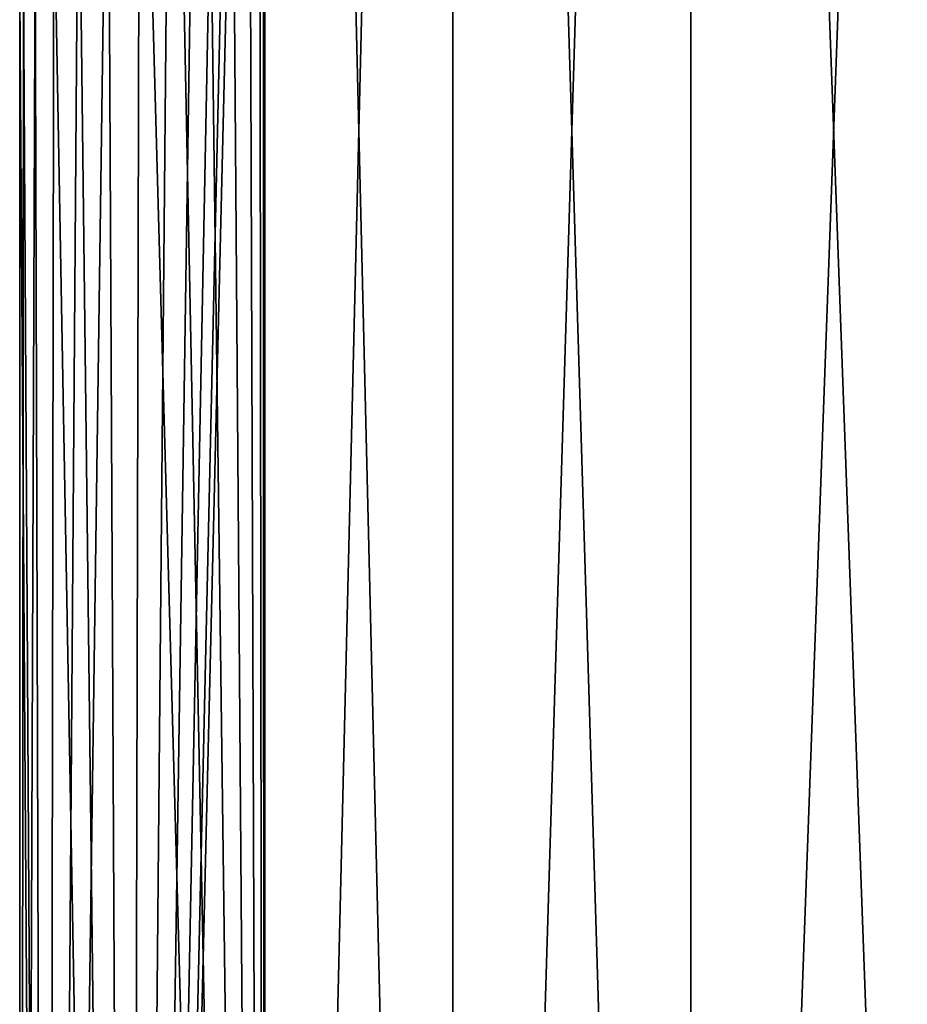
# Model space of a CAD drawing. Header units: metres. Extents: x -109 to 109, y -78 to 121.
# Tile 283 of 656: x -89.5 to -87.2, y 97.41 to 99.96. Entities that reach past the tile are written whole.
import ezdxf

# ---------------------------------------------------------------- set-up
doc = ezdxf.new("R2010")
doc.units = ezdxf.units.M
doc.layers.add('solid_508554_SW0001', color=7, linetype='CONTINUOUS')

msp = doc.modelspace()

# ---------------------------------------------------------------- linework, layer by layer
at = {"layer": 'solid_508554_SW0001'}
for points in [[(-88.863739, 109.825623, -27.982792), (-88.869316, 104.025627, -28), (-88.863731, 89.525627, -27.982769)], [(-88.863739, 109.825623, -36.017208), (-88.863731, 89.525627, -36.017231), (-88.869316, 104.025627, -36)], [(-88.863739, 109.825623, -27.982792), (-88.863731, 89.525627, -27.982769), (-88.376083, 89.525627, -26.712412)], [(-88.863739, 109.825623, -27.982792), (-88.376083, 89.525627, -26.712412), (-88.376091, 109.825623, -26.712421)], [(-88.376091, 109.825623, -37.287579), (-88.863731, 89.525627, -36.017231), (-88.863739, 109.825623, -36.017208)], [(-88.376091, 109.825623, -37.287579), (-88.376083, 89.525627, -37.28759), (-88.863731, 89.525627, -36.017231)], [(-88.376091, 109.825623, -26.712421), (-88.376083, 89.525627, -26.712412), (-87.758324, 89.525627, -25.499985)], [(-88.376091, 109.825623, -26.712421), (-87.758324, 89.525627, -25.499985), (-87.758316, 109.825623, -25.499985)], [(-87.758316, 109.825623, -38.500015), (-88.376083, 89.525627, -37.28759), (-88.376091, 109.825623, -37.287579)], [(-87.758316, 109.825623, -38.500015), (-87.758324, 89.525627, -38.500015), (-88.376083, 89.525627, -37.28759)], [(-87.758316, 109.825623, -25.499985), (-87.758324, 89.525627, -25.499985), (-87.017212, 89.525627, -24.358774)], [(-87.017204, 109.825623, -39.641228), (-87.017212, 89.525627, -39.641224), (-87.758324, 89.525627, -38.500015)], [(-87.017204, 109.825623, -39.641228), (-87.758324, 89.525627, -38.500015), (-87.758316, 109.825623, -38.500015)], [(-87.758316, 109.825623, -25.499985), (-87.017212, 89.525627, -24.358774), (-87.017204, 109.825623, -24.358772)], [(-88.879906, 103.513763, -28.032887), (-88.863731, 89.525627, -27.982769), (-88.869316, 104.025627, -28)], [(-88.869316, 104.025627, -36), (-88.863731, 89.525627, -36.017231), (-88.879906, 103.513763, -35.967113)], [(-88.879906, 103.513763, -35.967113), (-88.863731, 89.525627, -36.017231), (-89.215919, 89.525627, -34.702858)], [(-88.879906, 103.513763, -35.967113), (-89.215919, 89.525627, -34.702858), (-88.911133, 103.007668, -35.868301)], [(-88.911133, 103.007675, -28.131697), (-88.863731, 89.525627, -27.982769), (-88.879906, 103.513763, -28.032887)], [(-88.911133, 103.007668, -35.868301), (-89.215919, 89.525627, -34.702858), (-88.961327, 102.514091, -35.703415)], [(-88.961327, 102.514099, -28.296583), (-88.863731, 89.525627, -27.982769), (-88.911133, 103.007675, -28.131697)], [(-88.961327, 102.514091, -35.703415), (-89.215919, 89.525627, -34.702858), (-89.027458, 102.041382, -35.473152)], [(-89.027458, 102.041389, -28.526846), (-88.863731, 89.525627, -27.982769), (-88.961327, 102.514099, -28.296583)], [(-89.027458, 102.041382, -35.473152), (-89.215919, 89.525627, -34.702858), (-89.105034, 101.59935, -35.180126)], [(-89.105034, 101.599358, -28.819872), (-88.863731, 89.525627, -27.982769), (-89.027458, 102.041389, -28.526846)], [(-89.105034, 101.59935, -35.180126), (-89.215919, 89.525627, -34.702858), (-89.188416, 101.197914, -34.829144)], [(-89.188416, 101.197922, -29.170851), (-88.863731, 89.525627, -27.982769), (-89.105034, 101.599358, -28.819872)], [(-89.27124, 100.84687, -29.571934), (-89.215919, 89.525627, -29.297142), (-89.188416, 101.197922, -29.170851)], [(-89.188416, 101.197914, -34.829144), (-89.215919, 89.525627, -34.702858), (-89.27124, 100.846863, -34.428062)], [(-89.188416, 101.197922, -29.170851), (-89.215919, 89.525627, -29.297142), (-88.863731, 89.525627, -27.982769)], [(-89.27124, 100.846863, -34.428062), (-89.215919, 89.525627, -34.702858), (-89.428787, 89.525627, -33.358871)], [(-89.27124, 100.846863, -34.428062), (-89.428787, 89.525627, -33.358871), (-89.347313, 100.553818, -33.986588)], [(-89.347313, 100.553818, -30.013409), (-89.215919, 89.525627, -29.297142), (-89.27124, 100.84687, -29.571934)], [(-89.347313, 100.553818, -33.986588), (-89.428787, 89.525627, -33.358871), (-89.411507, 100.323318, -33.51424)], [(-89.411507, 100.323318, -30.485758), (-89.215919, 89.525627, -29.297142), (-89.347313, 100.553818, -30.013409)], [(-89.459892, 100.157967, -30.979614), (-89.428787, 89.525627, -30.641127), (-89.411507, 100.323318, -30.485758)], [(-89.411507, 100.323318, -33.51424), (-89.428787, 89.525627, -33.358871), (-89.459892, 100.157967, -33.020386)], [(-89.411507, 100.323318, -30.485758), (-89.428787, 89.525627, -30.641127), (-89.215919, 89.525627, -29.297142)], [(-89.459892, 100.157967, -33.020386), (-89.428787, 89.525627, -33.358871), (-89.5, 89.525627, -32)], [(-89.459892, 100.157967, -33.020386), (-89.5, 89.525627, -32), (-89.489861, 100.058708, -32.513367)], [(-89.489861, 100.058708, -31.486633), (-89.428787, 89.525627, -30.641127), (-89.459892, 100.157967, -30.979614)], [(-89.489861, 100.058708, -32.513367), (-89.5, 89.525627, -32), (-89.5, 100.025627, -32)], [(-89.5, 100.025627, -32), (-89.428787, 89.525627, -30.641127), (-89.489861, 100.058708, -31.486633)], [(-89.5, 100.025627, -32), (-89.5, 89.525627, -32), (-89.428787, 89.525627, -30.641127)]]:
    msp.add_3dface(points, dxfattribs=at)

doc.saveas('drawing.dxf')
